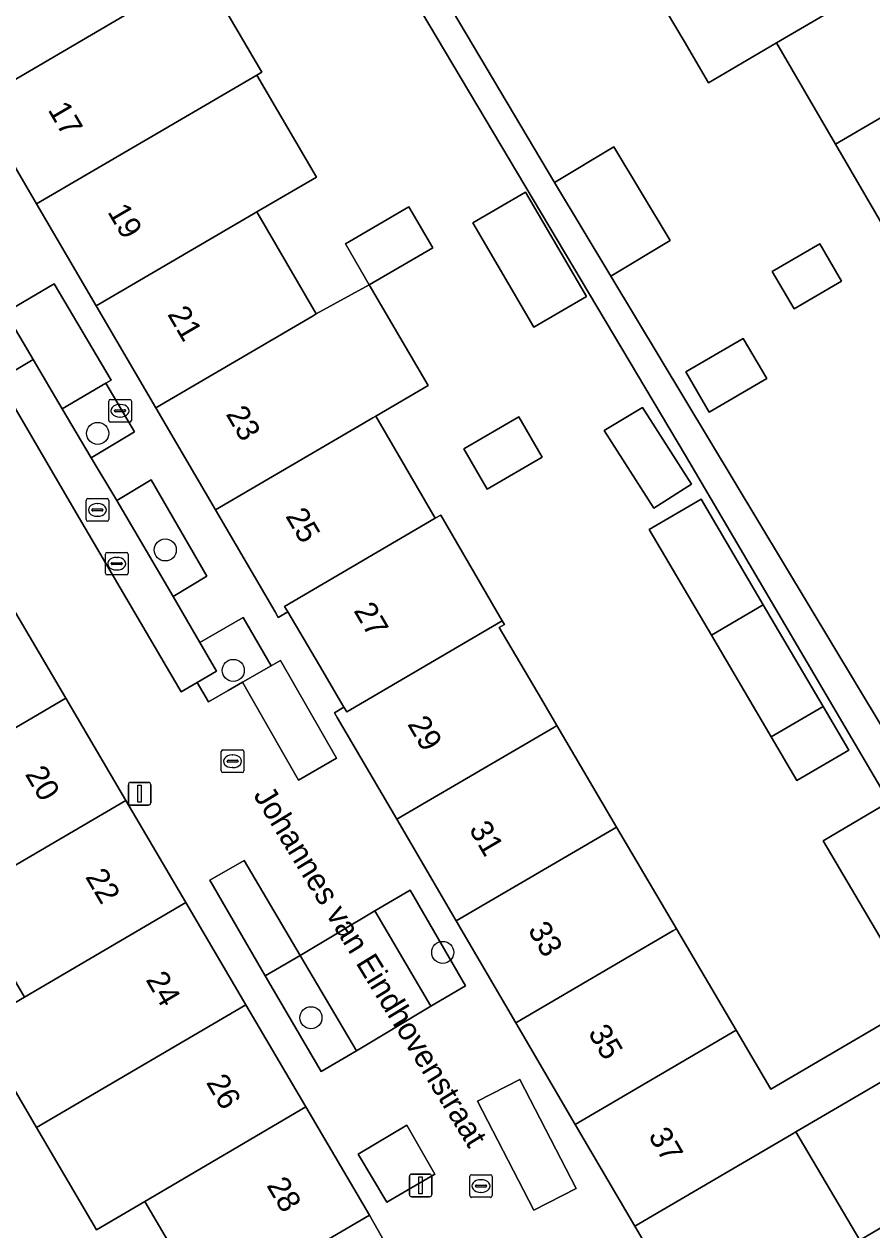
# Model space of a CAD drawing. Extents: x 161771 to 163125, y 382475 to 383179.
# Drawn here: x 162277 to 162314.5, y 382726.5 to 382779.9 of the extents above; entities that cross this region are included whole.
import ezdxf

# ---------------------------------------------------------------- set-up
doc = ezdxf.new("R2010")
doc.units = 0
for name, color, linetype in [('IMGEO_Boom', 7, 'Continuous'), ('IMGEO_Brandkraan', 7, 'Continuous'), ('IMGEO_Erf', 7, 'Continuous'), ('IMGEO_Groenvoorziening', 7, 'Continuous'), ('IMGEO_Kolk', 7, 'Continuous'), ('IMGEO_Lichtmast', 7, 'Continuous'), ('IMGEO_Openbare_ruimte_label', 7, 'Continuous'), ('IMGEO_Pand', 7, 'Continuous'), ('IMGEO_Pand_nummerreeks', 7, 'Continuous'), ('IMGEO_Parkeervlak_open', 7, 'Continuous'), ('IMGEO_Rioolput', 7, 'Continuous'), ('IMGEO_Voetpad_open', 7, 'Continuous'), ('IMGEO_Woonerf_open', 7, 'Continuous')]:
    doc.layers.add(name, color=color, linetype=linetype)

msp = doc.modelspace()

# ---------------------------------------------------------------- linework, layer by layer
at = {"layer": 'IMGEO_Boom'}
for centre in [(162280.223, 382761.767), (162283.212, 382756.612), (162286.223, 382751.279), (162295.5, 382738.8), (162289.663, 382735.907)]:
    msp.add_circle(centre, 0.489, dxfattribs=at)
at = {"layer": 'IMGEO_Brandkraan'}
for p, q in [((162280.712, 382762.343), (162280.712, 382763.195)), ((162280.787, 382763.269), (162281.639, 382763.269)), ((162281.713, 382763.195), (162281.713, 382762.343)), ((162280.971, 382762.763), (162280.971, 382762.775)), ((162281.409, 382762.726), (162281.011, 382762.726)), ((162281.014, 382762.812), (162281.412, 382762.812)), ((162281.2, 382763.049), (162281.225, 382763.049)), ((162281.455, 382762.775), (162281.455, 382762.763)), ((162281.639, 382762.269), (162280.787, 382762.269)), ((162281.223, 382762.489), (162281.198, 382762.489))]:
    msp.add_line(p, q, dxfattribs=at)
for points in [[(162280.712, 382762.343), (162280.712, 382763.195)], [(162280.787, 382763.269), (162281.639, 382763.269)], [(162281.713, 382763.195), (162281.713, 382762.343)], [(162281.639, 382762.269), (162280.787, 382762.269)]]:
    msp.add_lwpolyline(points, dxfattribs=at)
for centre, radius, start, end in [((162280.789, 382763.193), 0.0765, 91.552, 178.448), ((162280.789, 382763.193), 0.0765, 91.552, 178.448), ((162281.637, 382763.193), 0.0765, 1.552, 88.448), ((162281.637, 382763.193), 0.0765, 1.552, 88.448), ((162281.011, 382762.772), 0.0403, 85.8775, 175.7526), ((162281.008, 382762.762), 0.0366, 178.938, 274.7102), ((162281.412, 382762.769), 0.043, 264.8664, 352.4533), ((162281.416, 382762.774), 0.0386, 1.7309, 96.639), ((162280.789, 382762.345), 0.0765, 181.552, 268.448), ((162280.789, 382762.345), 0.0765, 181.552, 268.448), ((162281.637, 382762.345), 0.0765, 271.552, 358.448), ((162281.637, 382762.345), 0.0765, 271.552, 358.448)]:
    msp.add_arc(centre, radius, start, end, dxfattribs=at)
for centre, major_axis, ratio, start_param, end_param in [((162281.199, 382762.769), (-0.387, 0.002), 0.722429, 4.712389, 7.853982), ((162281.224, 382762.769), (-0.39, 0.002), 0.717154, 1.570796, 4.712389)]:
    msp.add_ellipse(centre, major_axis=major_axis, ratio=ratio, start_param=start_param, end_param=end_param, dxfattribs=at)
at = {"layer": 'IMGEO_Erf'}
for points in [[(162279.118, 382808.764), (162300.444, 382772.865), (162303.075, 382774.45), (162305.57, 382770.309), (162302.938, 382768.724), (162324.79, 382732.441)], [(162323.401, 382731.624), (162306.253, 382760.786), (162289.568, 382788.823)], [(162284.854, 382782.267), (162287.485, 382777.748), (162287.275, 382777.626), (162289.904, 382773.111), (162287.272, 382771.571), (162289.902, 382767.053), (162292.248, 382768.342), (162294.853, 382763.889), (162292.533, 382762.533), (162295.166, 382758.01), (162295.41, 382758.153), (162298.137, 382753.467), (162298.232, 382753.304), (162298.003, 382753.171), (162299.87, 382750), (162300.554, 382748.839), (162303.2, 382744.345), (162305.847, 382739.85), (162308.493, 382735.355), (162310.024, 382732.754), (162319.223, 382738.132)], [(162315.505, 382770.086), (162312.888, 382774.571), (162310.272, 382779.053), (162307.266, 382777.282), (162306.184, 382779.12), (162304.629, 382781.761)], [(162275.724, 382718.276), (162285.12, 382722.995), (162282.305, 382727.783), (162280.165, 382726.529), (162277.514, 382731.054), (162274.864, 382735.578), (162276.989, 382736.823), (162274.331, 382741.344)], [(162320.333, 382736.234), (162311.14, 382730.859), (162313.959, 382726.072), (162319.628, 382729.406)]]:
    msp.add_lwpolyline(points, dxfattribs=at)
for points in [[(162299.159, 382772.443), (162301.861, 382767.823), (162299.539, 382766.466), (162296.837, 382771.086)], [(162292.248, 382768.342), (162291.188, 382770.163), (162294, 382771.8), (162295.06, 382769.979)], [(162312.196, 382770.159), (162313.161, 382768.506), (162311.056, 382767.278), (162310.092, 382768.931)], [(162308.807, 382765.97), (162309.844, 382764.194), (162307.302, 382762.711), (162306.266, 382764.487)], [(162304.341, 382762.917), (162306.511, 382759.525), (162304.843, 382758.458), (162302.645, 382761.894)], [(162298.866, 382762.501), (162299.904, 382760.718), (162297.466, 382759.298), (162296.427, 382761.082)], [(162307.397, 382752.837), (162304.644, 382757.514), (162306.935, 382758.863), (162309.692, 382754.179), (162312.337, 382749.686), (162313.473, 382747.756), (162311.182, 382746.407), (162310.042, 382748.344)], [(162314.936, 382745.271), (162317.633, 382740.689), (162315.038, 382739.162), (162312.341, 382743.743)]]:
    msp.add_lwpolyline(points, close=True, dxfattribs=at)
at = {"layer": 'IMGEO_Groenvoorziening'}
for points in [[(162280.589, 382763.992), (162278.656, 382762.852), (162279.929, 382760.689), (162281.852, 382761.833)], [(162283.569, 382754.556), (162285.062, 382755.445), (162282.586, 382759.711), (162281.069, 382758.796)], [(162286.661, 382753.617), (162284.751, 382752.508), (162285.489, 382751.25), (162284.627, 382750.744), (162285.132, 382749.881), (162285.995, 382750.387), (162286.637, 382750.754), (162287.91, 382751.481)], [(162294.979, 382736.418), (162296.512, 382737.325), (162294.056, 382741.554), (162292.491, 382740.635)], [(162291.685, 382734.444), (162289.191, 382738.669), (162287.632, 382737.769), (162290.121, 382733.527)], [(162293.028, 382727.754), (162295.154, 382728.99), (162293.915, 382731.151), (162291.753, 382729.872)]]:
    msp.add_lwpolyline(points, close=True, dxfattribs=at)
at = {"layer": 'IMGEO_Kolk'}
for p, q in [((162280.566, 382755.576), (162280.566, 382756.428)), ((162280.641, 382756.502), (162281.493, 382756.502)), ((162281.054, 382756.282), (162281.079, 382756.282)), ((162281.567, 382756.428), (162281.567, 382755.576)), ((162280.825, 382755.996), (162280.825, 382756.008)), ((162281.263, 382755.959), (162280.865, 382755.959)), ((162280.868, 382756.045), (162281.266, 382756.045)), ((162281.077, 382755.722), (162281.052, 382755.722)), ((162281.309, 382756.008), (162281.309, 382755.996)), ((162281.493, 382755.502), (162280.641, 382755.502)), ((162285.693, 382746.834), (162285.693, 382747.686)), ((162285.768, 382747.76), (162286.62, 382747.76)), ((162286.694, 382747.686), (162286.694, 382746.834)), ((162285.952, 382747.254), (162285.952, 382747.266)), ((162286.39, 382747.217), (162285.992, 382747.217)), ((162285.995, 382747.303), (162286.393, 382747.303)), ((162286.181, 382747.54), (162286.206, 382747.54)), ((162286.436, 382747.266), (162286.436, 382747.254)), ((162286.62, 382746.76), (162285.768, 382746.76)), ((162286.204, 382746.98), (162286.179, 382746.98)), ((162296.767, 382728.961), (162297.619, 382728.961)), ((162296.692, 382728.035), (162296.692, 382728.887)), ((162296.951, 382728.455), (162296.951, 382728.467)), ((162297.389, 382728.418), (162296.991, 382728.418)), ((162296.994, 382728.504), (162297.392, 382728.504)), ((162297.18, 382728.741), (162297.205, 382728.741)), ((162297.435, 382728.467), (162297.435, 382728.455)), ((162297.693, 382728.887), (162297.693, 382728.035)), ((162297.619, 382727.961), (162296.767, 382727.961)), ((162297.203, 382728.181), (162297.178, 382728.181))]:
    msp.add_line(p, q, dxfattribs=at)
for points in [[(162280.566, 382755.576), (162280.566, 382756.428)], [(162280.641, 382756.502), (162281.493, 382756.502)], [(162281.567, 382756.428), (162281.567, 382755.576)], [(162281.493, 382755.502), (162280.641, 382755.502)], [(162285.693, 382746.834), (162285.693, 382747.686)], [(162285.768, 382747.76), (162286.62, 382747.76)], [(162286.694, 382747.686), (162286.694, 382746.834)], [(162286.62, 382746.76), (162285.768, 382746.76)], [(162296.767, 382728.961), (162297.619, 382728.961)], [(162296.692, 382728.035), (162296.692, 382728.887)], [(162297.693, 382728.887), (162297.693, 382728.035)], [(162297.619, 382727.961), (162296.767, 382727.961)]]:
    msp.add_lwpolyline(points, dxfattribs=at)
for centre, radius, start, end in [((162280.643, 382756.426), 0.0765, 91.552, 178.448), ((162280.643, 382756.426), 0.0765, 91.552, 178.448), ((162281.491, 382756.426), 0.0765, 1.552, 88.448), ((162281.491, 382756.426), 0.0765, 1.552, 88.448), ((162280.865, 382756.005), 0.0403, 85.8775, 175.7526), ((162280.862, 382755.995), 0.0366, 178.938, 274.7102), ((162281.266, 382756.002), 0.043, 264.8664, 352.4533), ((162281.27, 382756.007), 0.0386, 1.7309, 96.639), ((162280.643, 382755.578), 0.0765, 181.552, 268.448), ((162280.643, 382755.578), 0.0765, 181.552, 268.448), ((162281.491, 382755.578), 0.0765, 271.552, 358.448), ((162281.491, 382755.578), 0.0765, 271.552, 358.448), ((162285.77, 382747.684), 0.0765, 91.552, 178.448), ((162285.77, 382747.684), 0.0765, 91.552, 178.448), ((162286.618, 382747.684), 0.0765, 1.552, 88.448), ((162286.618, 382747.684), 0.0765, 1.552, 88.448), ((162285.992, 382747.263), 0.0403, 85.8775, 175.7526), ((162285.989, 382747.253), 0.0366, 178.938, 274.7102), ((162286.393, 382747.26), 0.043, 264.8664, 352.4533), ((162286.397, 382747.265), 0.0386, 1.7309, 96.639), ((162285.77, 382746.836), 0.0765, 181.552, 268.448), ((162285.77, 382746.836), 0.0765, 181.552, 268.448), ((162286.618, 382746.836), 0.0765, 271.552, 358.448), ((162286.618, 382746.836), 0.0765, 271.552, 358.448), ((162296.769, 382728.885), 0.0765, 91.552, 178.448), ((162296.769, 382728.885), 0.0765, 91.552, 178.448), ((162297.617, 382728.885), 0.0765, 1.552, 88.448), ((162297.617, 382728.885), 0.0765, 1.552, 88.448), ((162296.991, 382728.464), 0.0403, 85.8775, 175.7526), ((162296.988, 382728.454), 0.0366, 178.938, 274.7102), ((162297.392, 382728.461), 0.043, 264.8664, 352.4533), ((162297.396, 382728.466), 0.0386, 1.7309, 96.639), ((162296.769, 382728.037), 0.0765, 181.552, 268.448), ((162296.769, 382728.037), 0.0765, 181.552, 268.448), ((162297.617, 382728.037), 0.0765, 271.552, 358.448), ((162297.617, 382728.037), 0.0765, 271.552, 358.448)]:
    msp.add_arc(centre, radius, start, end, dxfattribs=at)
for centre, major_axis, ratio, start_param, end_param in [((162281.053, 382756.002), (-0.387, 0.002), 0.722429, 4.712389, 7.853982), ((162281.078, 382756.002), (-0.39, 0.002), 0.717154, 1.570796, 4.712389), ((162286.18, 382747.26), (-0.387, 0.002), 0.722429, 4.712389, 7.853982), ((162286.205, 382747.26), (-0.39, 0.002), 0.717154, 1.570796, 4.712389), ((162297.179, 382728.461), (-0.387, 0.002), 0.722429, 4.712389, 7.853982), ((162297.204, 382728.461), (-0.39, 0.002), 0.717154, 1.570796, 4.712389)]:
    msp.add_ellipse(centre, major_axis=major_axis, ratio=ratio, start_param=start_param, end_param=end_param, dxfattribs=at)
at = {"layer": 'IMGEO_Lichtmast'}
for p, q in [((162281.58, 382745.421), (162281.58, 382746.221)), ((162281.58, 382746.221), (162281.58, 382745.421)), ((162281.68, 382746.321), (162282.47, 382746.321)), ((162282.47, 382746.321), (162281.68, 382746.321)), ((162282.57, 382746.221), (162282.57, 382745.421)), ((162282.57, 382745.421), (162282.57, 382746.221)), ((162282.47, 382745.321), (162281.68, 382745.321)), ((162281.68, 382745.321), (162282.47, 382745.321)), ((162294.123, 382728.988), (162294.913, 382728.988)), ((162294.913, 382728.988), (162294.123, 382728.988)), ((162294.023, 382728.088), (162294.023, 382728.888)), ((162294.023, 382728.888), (162294.023, 382728.088)), ((162295.013, 382728.888), (162295.013, 382728.088)), ((162295.013, 382728.088), (162295.013, 382728.888)), ((162294.913, 382727.988), (162294.123, 382727.988)), ((162294.123, 382727.988), (162294.913, 382727.988))]:
    msp.add_line(p, q, dxfattribs=at)
for points in [[(162282, 382746.196), (162282.15, 382746.196), (162282.15, 382745.446), (162282, 382745.446), (162282, 382746.196)], [(162294.443, 382728.863), (162294.593, 382728.863), (162294.593, 382728.113), (162294.443, 382728.113), (162294.443, 382728.863)]]:
    msp.add_lwpolyline(points, dxfattribs=at)
for centre, start, end in [((162281.68, 382746.221), 90, 180), ((162281.68, 382746.221), 90, 180), ((162282.47, 382746.221), 0, 90), ((162282.47, 382746.221), 360, 90), ((162281.68, 382745.421), 180, 270), ((162281.68, 382745.421), 180, 270), ((162282.47, 382745.421), 270, 0), ((162282.47, 382745.421), 270, 0), ((162294.123, 382728.888), 90, 180), ((162294.123, 382728.888), 90, 180), ((162294.913, 382728.888), 0, 90), ((162294.913, 382728.888), 360, 90), ((162294.123, 382728.088), 180, 270), ((162294.123, 382728.088), 180, 270), ((162294.913, 382728.088), 270, 0), ((162294.913, 382728.088), 270, 0)]:
    msp.add_arc(centre, 0.1, start, end, dxfattribs=at)
at = {"layer": 'IMGEO_Pand'}
for points in [[(162317.289, 382783.149), (162314.666, 382787.63), (162307.655, 382783.538), (162304.629, 382781.761), (162306.184, 382779.12), (162307.266, 382777.282), (162310.272, 382779.053)], [(162284.107, 382781.832), (162281.476, 382786.353), (162279.563, 382785.24), (162272.229, 382780.952), (162274.871, 382776.438), (162281.844, 382780.515), (162282.009, 382780.611)], [(162310.272, 382779.053), (162312.888, 382774.571), (162319.911, 382778.67), (162317.289, 382783.149)], [(162287.275, 382777.626), (162287.485, 382777.748), (162284.854, 382782.267), (162284.107, 382781.832), (162282.009, 382780.611), (162281.844, 382780.515), (162274.871, 382776.438), (162277.513, 382771.923), (162284.64, 382776.092)], [(162319.911, 382778.67), (162312.888, 382774.571), (162315.505, 382770.086), (162322.103, 382773.937), (162322.534, 382774.189)], [(162287.124, 382771.485), (162287.272, 382771.571), (162289.904, 382773.111), (162287.275, 382777.626), (162284.64, 382776.092), (162277.513, 382771.923), (162280.154, 382767.409)], [(162305.57, 382770.309), (162303.075, 382774.45), (162300.444, 382772.865), (162302.938, 382768.724)], [(162296.837, 382771.086), (162299.539, 382766.466), (162301.861, 382767.823), (162299.159, 382772.443)], [(162292.248, 382768.342), (162295.06, 382769.979), (162294, 382771.8), (162291.188, 382770.163)], [(162282.795, 382762.896), (162289.763, 382766.971), (162289.902, 382767.053), (162287.272, 382771.571), (162287.124, 382771.485), (162280.154, 382767.409)], [(162313.161, 382768.506), (162312.196, 382770.159), (162310.092, 382768.931), (162311.056, 382767.278)], [(162292.248, 382768.342), (162289.902, 382767.053), (162289.763, 382766.971), (162282.795, 382762.896), (162285.437, 382758.381), (162292.403, 382762.456), (162292.533, 382762.533), (162294.853, 382763.889)], [(162306.266, 382764.487), (162307.302, 382762.711), (162309.844, 382764.194), (162308.807, 382765.97)], [(162306.511, 382759.525), (162304.341, 382762.917), (162302.645, 382761.894), (162304.843, 382758.458)], [(162292.533, 382762.533), (162292.403, 382762.456), (162285.437, 382758.381), (162288.079, 382753.867), (162288.22, 382753.625), (162288.641, 382753.874), (162288.5, 382754.113), (162295.166, 382758.01)], [(162299.904, 382760.718), (162298.866, 382762.501), (162296.427, 382761.082), (162297.466, 382759.298)], [(162307.397, 382752.837), (162309.692, 382754.179), (162306.935, 382758.863), (162304.644, 382757.514)], [(162298.137, 382753.467), (162295.41, 382758.153), (162295.166, 382758.01), (162288.5, 382754.113), (162288.641, 382753.874), (162289.172, 382752.971), (162290.039, 382751.496), (162290.919, 382750), (162291.128, 382749.645), (162291.248, 382749.44), (162292.207, 382750)], [(162278.815, 382750.047), (162276.158, 382754.568), (162268.357, 382750), (162266.178, 382748.724), (162268.828, 382744.199), (162269.471, 382744.576), (162271.673, 382745.865)], [(162309.692, 382754.179), (162307.397, 382752.837), (162310.042, 382748.344), (162312.337, 382749.686)], [(162299.87, 382750), (162298.003, 382753.171), (162298.232, 382753.304), (162298.137, 382753.467), (162292.207, 382750), (162291.248, 382749.44), (162291.128, 382749.645), (162290.707, 382749.396), (162290.826, 382749.193), (162293.461, 382744.692), (162300.414, 382748.756), (162300.554, 382748.839)], [(162278.815, 382750.047), (162271.673, 382745.865), (162269.471, 382744.576), (162272.121, 382740.05), (162274.331, 382741.344), (162281.472, 382745.526)], [(162312.337, 382749.686), (162310.042, 382748.344), (162311.182, 382746.407), (162313.473, 382747.756)], [(162293.461, 382744.692), (162296.097, 382740.19), (162303.047, 382744.254), (162303.2, 382744.345), (162300.554, 382748.839), (162300.414, 382748.756)], [(162276.989, 382736.823), (162284.129, 382741.005), (162281.472, 382745.526), (162274.331, 382741.344)], [(162317.633, 382740.689), (162314.936, 382745.271), (162312.341, 382743.743), (162315.038, 382739.162)], [(162298.732, 382735.688), (162305.68, 382739.751), (162305.847, 382739.85), (162303.2, 382744.345), (162303.047, 382744.254), (162296.097, 382740.19)], [(162284.129, 382741.005), (162276.989, 382736.823), (162274.864, 382735.578), (162277.514, 382731.054), (162279.647, 382732.303), (162286.786, 382736.484)], [(162298.732, 382735.688), (162301.367, 382731.188), (162308.313, 382735.248), (162308.493, 382735.355), (162305.847, 382739.85), (162305.68, 382739.751)], [(162311.14, 382730.859), (162320.333, 382736.234), (162319.223, 382738.132), (162310.024, 382732.754), (162308.493, 382735.355), (162308.313, 382735.248), (162301.367, 382731.188), (162304.003, 382726.686), (162310.946, 382730.745)], [(162286.786, 382736.484), (162279.647, 382732.303), (162277.514, 382731.054), (162280.165, 382726.529), (162282.305, 382727.783), (162289.442, 382731.963)], [(162282.305, 382727.783), (162285.12, 382722.995), (162287.943, 382724.646), (162292.259, 382727.17), (162289.442, 382731.963)], [(162311.14, 382730.859), (162310.946, 382730.745), (162304.003, 382726.686), (162306.82, 382721.874), (162311.131, 382724.409), (162313.959, 382726.072)]]:
    msp.add_lwpolyline(points, close=True, dxfattribs=at)
at = {"layer": 'IMGEO_Parkeervlak_open'}
for points in [[(162278.296, 382768.388), (162276.141, 382767.117), (162277.371, 382765.031), (162278.656, 382762.852), (162280.589, 382763.992), (162280.822, 382764.129)], [(162281.069, 382758.796), (162279.929, 382760.689), (162278.656, 382762.852), (162277.371, 382765.031), (162275.828, 382764.125), (162279.17, 382758.432), (162283.925, 382750.332), (162284.627, 382750.744), (162285.489, 382751.25), (162284.751, 382752.508), (162283.569, 382754.556)], [(162288.321, 382751.715), (162287.91, 382751.481), (162286.637, 382750.754), (162289.109, 382746.426), (162290.793, 382747.388)], [(162287.632, 382737.769), (162289.191, 382738.669), (162286.712, 382742.869), (162285.194, 382741.992)], [(162299.526, 382727.39), (162301.404, 382728.356), (162298.92, 382733.178), (162297.043, 382732.211)]]:
    msp.add_lwpolyline(points, close=True, dxfattribs=at)
at = {"layer": 'IMGEO_Rioolput'}
for p, q in [((162279.786, 382758.879), (162280.638, 382758.879)), ((162279.711, 382757.953), (162279.711, 382758.805)), ((162279.97, 382758.373), (162279.97, 382758.385)), ((162280.408, 382758.336), (162280.01, 382758.336)), ((162280.013, 382758.422), (162280.411, 382758.422)), ((162280.199, 382758.659), (162280.224, 382758.659)), ((162280.454, 382758.385), (162280.454, 382758.373)), ((162280.712, 382758.805), (162280.712, 382757.953)), ((162280.638, 382757.879), (162279.786, 382757.879)), ((162280.222, 382758.099), (162280.197, 382758.099))]:
    msp.add_line(p, q, dxfattribs=at)
for points in [[(162279.786, 382758.879), (162280.638, 382758.879)], [(162279.711, 382757.953), (162279.711, 382758.805)], [(162280.712, 382758.805), (162280.712, 382757.953)], [(162280.638, 382757.879), (162279.786, 382757.879)]]:
    msp.add_lwpolyline(points, dxfattribs=at)
for centre, radius, start, end in [((162279.788, 382758.803), 0.0765, 91.552, 178.448), ((162279.788, 382758.803), 0.0765, 91.552, 178.448), ((162280.636, 382758.803), 0.0765, 1.552, 88.448), ((162280.636, 382758.803), 0.0765, 1.552, 88.448), ((162280.01, 382758.382), 0.0403, 85.8775, 175.7526), ((162280.007, 382758.372), 0.0366, 178.938, 274.7102), ((162280.411, 382758.379), 0.043, 264.8664, 352.4533), ((162280.415, 382758.384), 0.0386, 1.7309, 96.639), ((162279.788, 382757.955), 0.0765, 181.552, 268.448), ((162279.788, 382757.955), 0.0765, 181.552, 268.448), ((162280.636, 382757.955), 0.0765, 271.552, 358.448), ((162280.636, 382757.955), 0.0765, 271.552, 358.448)]:
    msp.add_arc(centre, radius, start, end, dxfattribs=at)
for centre, major_axis, ratio, start_param, end_param in [((162280.198, 382758.379), (-0.387, 0.002), 0.722429, 4.712389, 7.853982), ((162280.223, 382758.379), (-0.39, 0.002), 0.717154, 1.570796, 4.712389)]:
    msp.add_ellipse(centre, major_axis=major_axis, ratio=ratio, start_param=start_param, end_param=end_param, dxfattribs=at)
at = {"layer": 'IMGEO_Voetpad_open'}
for points in [[(162289.568, 382788.823), (162306.253, 382760.786), (162323.401, 382731.624), (162323.014, 382731.397), (162319.628, 382729.406), (162313.959, 382726.072), (162311.131, 382724.409), (162306.82, 382721.874), (162307.301, 382721.037), (162311.616, 382723.563), (162313.303, 382724.551), (162315.862, 382726.049), (162335.582, 382737.558), (162337.492, 382738.692), (162341.806, 382741.253), (162341.308, 382742.121), (162336.992, 382739.597), (162334.281, 382738.012), (162324.79, 382732.441), (162302.938, 382768.724), (162300.444, 382772.865), (162279.118, 382808.764)], [(162236.7, 382780.702), (162237.919, 382778.787), (162238.079, 382778.879), (162251.659, 382755.156), (162256.533, 382746.747), (162256.965, 382746.022), (162274.561, 382716.472), (162292.966, 382725.916), (162292.259, 382727.17), (162287.943, 382724.646), (162285.12, 382722.995), (162275.724, 382718.276), (162274.221, 382718.839), (162261.653, 382739.71), (162252.527, 382755.653), (162241.901, 382774.216), (162241.795, 382774.154), (162240.563, 382776.247), (162240.694, 382776.324), (162238.013, 382781.007)]]:
    msp.add_lwpolyline(points, dxfattribs=at)
at = {"layer": 'IMGEO_Woonerf_open'}
for points in [[(162306.82, 382721.874), (162304.003, 382726.686), (162301.367, 382731.188), (162298.732, 382735.688), (162296.097, 382740.19), (162293.461, 382744.692), (162290.826, 382749.193), (162290.707, 382749.396), (162291.128, 382749.645), (162290.919, 382750), (162290.039, 382751.496), (162289.172, 382752.971), (162288.641, 382753.874), (162288.22, 382753.625), (162288.079, 382753.867), (162285.437, 382758.381), (162282.795, 382762.896), (162280.154, 382767.409), (162277.513, 382771.923), (162274.871, 382776.438)], [(162276.158, 382754.568), (162278.815, 382750.047), (162281.472, 382745.526), (162284.129, 382741.005), (162286.786, 382736.484), (162289.442, 382731.963), (162292.259, 382727.17), (162292.966, 382725.916)]]:
    msp.add_lwpolyline(points, dxfattribs=at)
for points in [[(162276.141, 382767.117), (162278.296, 382768.388), (162280.822, 382764.129), (162280.589, 382763.992), (162281.852, 382761.833), (162279.929, 382760.689), (162281.069, 382758.796), (162282.586, 382759.711), (162285.062, 382755.445), (162283.569, 382754.556), (162284.751, 382752.508), (162286.661, 382753.617), (162287.91, 382751.481), (162288.321, 382751.715), (162290.793, 382747.388), (162289.109, 382746.426), (162286.637, 382750.754), (162285.995, 382750.387), (162285.132, 382749.881), (162284.627, 382750.744), (162283.925, 382750.332), (162279.17, 382758.432), (162275.828, 382764.125), (162277.371, 382765.031)], [(162292.491, 382740.635), (162294.056, 382741.554), (162296.512, 382737.325), (162294.979, 382736.418), (162291.685, 382734.444), (162290.121, 382733.527), (162287.632, 382737.769), (162285.194, 382741.992), (162286.712, 382742.869), (162289.191, 382738.669)], [(162292.491, 382740.635), (162289.191, 382738.669), (162291.685, 382734.444), (162294.979, 382736.418)], [(162298.92, 382733.178), (162301.404, 382728.356), (162299.526, 382727.39), (162297.043, 382732.211)], [(162293.915, 382731.151), (162295.154, 382728.99), (162293.028, 382727.754), (162291.753, 382729.872)]]:
    msp.add_lwpolyline(points, close=True, dxfattribs=at)

# ---------------------------------------------------------------- texts
at = {"layer": 'IMGEO_Openbare_ruimte_label'}
msp.add_text('Johannes van Eindhovenstraat', height=1, rotation=301.416, dxfattribs=at).set_placement((162287.092, 382745.761))
at = {"layer": 'IMGEO_Pand_nummerreeks'}
for s, rotation, p in [('17', 300.3322, (162277.996, 382776.088)), ('19', 300.3322, (162280.637, 382771.574)), ('21', 300.3345, (162283.29, 382767.041)), ('23', 300.3322, (162285.874, 382762.625)), ('25', 300.3322, (162288.516, 382758.11)), ('27', 300.4582, (162291.534, 382753.926)), ('29', 300.3494, (162293.915, 382748.902)), ('20', 300.441, (162276.984, 382746.69)), ('31', 300.3472, (162296.639, 382744.251)), ('22', 300.4413, (162279.654, 382742.145)), ('33', 300.3472, (162299.248, 382739.796)), ('24', 300.441, (162282.329, 382737.594)), ('35', 300.3472, (162301.913, 382735.243)), ('26', 300.441, (162285.003, 382733.045)), ('37', 300.3472, (162304.579, 382730.69)), ('28', 300.4413, (162287.677, 382728.492))]:
    msp.add_text(s, height=1, rotation=rotation, dxfattribs=at).set_placement(p)

doc.saveas('drawing.dxf')
